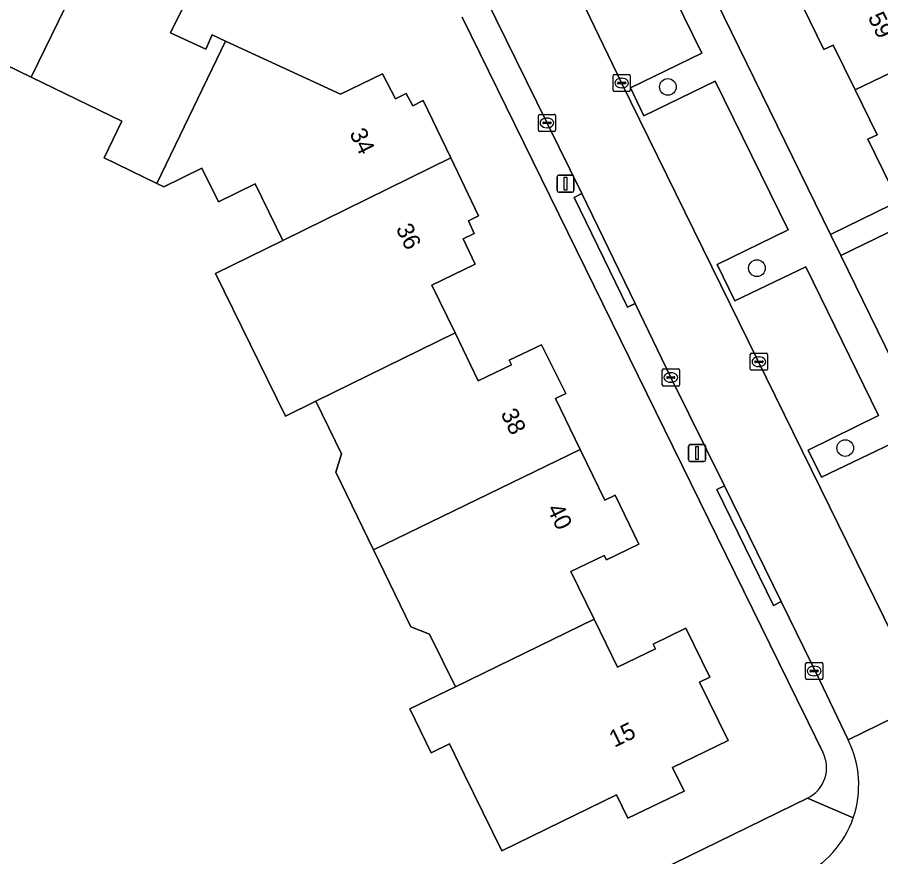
# Model space of a CAD drawing. Extents: x 160455 to 162082, y 388339 to 389736.
# Drawn here: x 161257.8 to 161308.3, y 388590.7 to 388639.8 of the extents above; entities that cross this region are included whole.
import ezdxf

# ---------------------------------------------------------------- set-up
doc = ezdxf.new("R2010")
doc.units = 0
for name, color, linetype in [('IMGEO_Boom', 7, 'Continuous'), ('IMGEO_Erf', 7, 'Continuous'), ('IMGEO_Kolk', 7, 'Continuous'), ('IMGEO_Lichtmast', 7, 'Continuous'), ('IMGEO_Muur', 7, 'Continuous'), ('IMGEO_Pand', 7, 'Continuous'), ('IMGEO_Pand_nummerreeks', 7, 'Continuous'), ('IMGEO_Parkeervlak_open', 7, 'Continuous'), ('IMGEO_Rijbaan_lokaal_open', 7, 'Continuous'), ('IMGEO_Voetpad_open', 7, 'Continuous')]:
    doc.layers.add(name, color=color, linetype=linetype)

msp = doc.modelspace()

# ---------------------------------------------------------------- linework, layer by layer
at = {"layer": 'IMGEO_Boom'}
for centre in [(161295.85, 388635.711), (161301.054, 388625.112), (161306.215, 388614.592)]:
    msp.add_circle(centre, 0.489, dxfattribs=at)
at = {"layer": 'IMGEO_Erf'}
for points in [[(161293.346, 388651.65), (161305.359, 388627.084), (161315.032, 388631.814)], [(161268.37, 388642.114), (161266.776, 388638.876), (161268.835, 388637.924), (161269.216, 388638.75), (161270.002, 388638.387), (161276.705, 388635.29), (161279.172, 388636.481), (161279.921, 388635.011), (161280.551, 388635.329), (161280.946, 388634.613), (161281.543, 388634.918), (161283.161, 388631.557), (161284.787, 388628.178), (161284.187, 388627.877), (161284.533, 388627.132), (161283.887, 388626.827), (161284.594, 388625.341), (161282.062, 388624.122), (161283.415, 388621.321), (161284.767, 388618.521), (161286.71, 388619.461), (161286.58, 388619.73), (161288.456, 388620.629), (161289.879, 388617.784), (161289.275, 388617.491), (161290.721, 388614.514), (161292.168, 388611.536), (161292.769, 388611.828), (161294.153, 388608.975), (161292.252, 388608.048), (161292.12, 388608.317), (161290.177, 388607.371), (161291.539, 388604.575), (161292.905, 388601.77), (161295.116, 388602.847), (161294.984, 388603.116), (161296.896, 388604.052), (161298.296, 388601.197), (161297.695, 388600.903), (161299.365, 388597.49), (161296.122, 388595.905), (161296.794, 388594.531), (161293.513, 388592.943), (161292.84, 388594.317), (161289.608, 388592.732), (161286.152, 388591.037), (161283.951, 388595.527), (161283.094, 388597.288), (161282.013, 388596.762), (161280.763, 388599.331), (161283.426, 388600.627), (161281.92, 388603.715), (161280.822, 388604.129), (161278.639, 388608.643), (161276.442, 388613.188), (161276.765, 388614.257), (161275.267, 388617.326), (161273.492, 388616.456), (161269.4, 388624.8), (161273.351, 388626.737), (161271.734, 388630.049), (161269.58, 388628.997), (161268.611, 388630.963), (161266.385, 388629.866), (161265.989, 388630.058), (161262.897, 388631.556), (161263.942, 388633.713), (161258.638, 388636.282), (161253.378, 388638.83)], [(161308.87, 388629.912), (161307.532, 388632.65), (161308.072, 388632.914), (161306.789, 388635.537), (161305.507, 388638.16), (161304.967, 388637.896), (161303.737, 388640.412)], [(161304.9, 388596.805), (161304.051, 388598.551), (161303.373, 388599.944), (161283.821, 388639.787)], [(161312.051, 388628.825), (161305.965, 388625.845), (161311.106, 388615.335)], [(161246.721, 388566.039), (161253.91, 388569.563), (161295.317, 388589.862), (161303.999, 388594.118)]]:
    msp.add_lwpolyline(points, dxfattribs=at)
msp.add_arc((161303.166, 388595.892), 1.96, 295.1613, 27.7642, dxfattribs=at)
at = {"layer": 'IMGEO_Kolk'}
for p, q in [((161292.647, 388635.517), (161292.647, 388636.369)), ((161292.722, 388636.443), (161293.574, 388636.443)), ((161293.648, 388636.369), (161293.648, 388635.517)), ((161292.906, 388635.937), (161292.906, 388635.949)), ((161293.344, 388635.9), (161292.946, 388635.9)), ((161292.949, 388635.986), (161293.347, 388635.986)), ((161293.135, 388636.223), (161293.16, 388636.223)), ((161293.39, 388635.949), (161293.39, 388635.937)), ((161293.574, 388635.443), (161292.722, 388635.443)), ((161293.158, 388635.663), (161293.133, 388635.663)), ((161288.279, 388633.183), (161288.279, 388634.035)), ((161288.354, 388634.109), (161289.206, 388634.109)), ((161288.767, 388633.889), (161288.792, 388633.889)), ((161289.28, 388634.035), (161289.28, 388633.183)), ((161288.538, 388633.603), (161288.538, 388633.615)), ((161288.976, 388633.566), (161288.578, 388633.566)), ((161288.581, 388633.652), (161288.979, 388633.652)), ((161288.79, 388633.329), (161288.765, 388633.329)), ((161289.022, 388633.615), (161289.022, 388633.603)), ((161289.206, 388633.109), (161288.354, 388633.109)), ((161300.666, 388619.212), (161300.666, 388620.064)), ((161300.741, 388620.138), (161301.593, 388620.138)), ((161301.154, 388619.918), (161301.179, 388619.918)), ((161301.667, 388620.064), (161301.667, 388619.212)), ((161295.596, 388619.218), (161296.448, 388619.218)), ((161300.925, 388619.632), (161300.925, 388619.644)), ((161301.363, 388619.595), (161300.965, 388619.595)), ((161300.968, 388619.681), (161301.366, 388619.681)), ((161301.177, 388619.358), (161301.152, 388619.358)), ((161301.409, 388619.644), (161301.409, 388619.632)), ((161295.521, 388618.292), (161295.521, 388619.144)), ((161295.78, 388618.712), (161295.78, 388618.724)), ((161295.823, 388618.761), (161296.221, 388618.761)), ((161296.009, 388618.998), (161296.034, 388618.998)), ((161296.264, 388618.724), (161296.264, 388618.712)), ((161296.522, 388619.144), (161296.522, 388618.292)), ((161301.593, 388619.138), (161300.741, 388619.138)), ((161296.448, 388618.218), (161295.596, 388618.218)), ((161296.218, 388618.675), (161295.82, 388618.675)), ((161296.032, 388618.438), (161296.007, 388618.438)), ((161303.973, 388602.053), (161304.825, 388602.053)), ((161303.898, 388601.127), (161303.898, 388601.979)), ((161304.157, 388601.547), (161304.157, 388601.559)), ((161304.2, 388601.596), (161304.598, 388601.596)), ((161304.386, 388601.833), (161304.411, 388601.833)), ((161304.641, 388601.559), (161304.641, 388601.547)), ((161304.899, 388601.979), (161304.899, 388601.127)), ((161304.825, 388601.053), (161303.973, 388601.053)), ((161304.595, 388601.51), (161304.197, 388601.51)), ((161304.409, 388601.273), (161304.384, 388601.273))]:
    msp.add_line(p, q, dxfattribs=at)
for points in [[(161292.647, 388635.517), (161292.647, 388636.369)], [(161292.722, 388636.443), (161293.574, 388636.443)], [(161293.648, 388636.369), (161293.648, 388635.517)], [(161293.574, 388635.443), (161292.722, 388635.443)], [(161288.279, 388633.183), (161288.279, 388634.035)], [(161288.354, 388634.109), (161289.206, 388634.109)], [(161289.28, 388634.035), (161289.28, 388633.183)], [(161289.206, 388633.109), (161288.354, 388633.109)], [(161300.666, 388619.212), (161300.666, 388620.064)], [(161300.741, 388620.138), (161301.593, 388620.138)], [(161301.667, 388620.064), (161301.667, 388619.212)], [(161295.596, 388619.218), (161296.448, 388619.218)], [(161295.521, 388618.292), (161295.521, 388619.144)], [(161296.522, 388619.144), (161296.522, 388618.292)], [(161301.593, 388619.138), (161300.741, 388619.138)], [(161296.448, 388618.218), (161295.596, 388618.218)], [(161303.973, 388602.053), (161304.825, 388602.053)], [(161303.898, 388601.127), (161303.898, 388601.979)], [(161304.899, 388601.979), (161304.899, 388601.127)], [(161304.825, 388601.053), (161303.973, 388601.053)]]:
    msp.add_lwpolyline(points, dxfattribs=at)
for centre, radius, start, end in [((161292.724, 388636.367), 0.0765, 91.552, 178.448), ((161292.724, 388636.367), 0.0765, 91.552, 178.448), ((161293.572, 388636.367), 0.0765, 1.552, 88.448), ((161293.572, 388636.367), 0.0765, 1.552, 88.448), ((161292.946, 388635.946), 0.0403, 85.8775, 175.7526), ((161292.943, 388635.936), 0.0366, 178.938, 274.7102), ((161293.347, 388635.943), 0.043, 264.8664, 352.4533), ((161293.351, 388635.948), 0.0386, 1.7309, 96.639), ((161292.724, 388635.519), 0.0765, 181.552, 268.448), ((161292.724, 388635.519), 0.0765, 181.552, 268.448), ((161293.572, 388635.519), 0.0765, 271.552, 358.448), ((161293.572, 388635.519), 0.0765, 271.552, 358.448), ((161288.356, 388634.033), 0.0765, 91.552, 178.448), ((161288.356, 388634.033), 0.0765, 91.552, 178.448), ((161289.204, 388634.033), 0.0765, 1.552, 88.448), ((161289.204, 388634.033), 0.0765, 1.552, 88.448), ((161288.578, 388633.612), 0.0403, 85.8775, 175.7526), ((161288.575, 388633.602), 0.0366, 178.938, 274.7102), ((161288.979, 388633.609), 0.043, 264.8664, 352.4533), ((161288.983, 388633.614), 0.0386, 1.7309, 96.639), ((161288.356, 388633.185), 0.0765, 181.552, 268.448), ((161288.356, 388633.185), 0.0765, 181.552, 268.448), ((161289.204, 388633.185), 0.0765, 271.552, 358.448), ((161289.204, 388633.185), 0.0765, 271.552, 358.448), ((161300.743, 388620.062), 0.0765, 91.552, 178.448), ((161300.743, 388620.062), 0.0765, 91.552, 178.448), ((161301.591, 388620.062), 0.0765, 1.552, 88.448), ((161301.591, 388620.062), 0.0765, 1.552, 88.448), ((161295.598, 388619.142), 0.0765, 91.552, 178.448), ((161295.598, 388619.142), 0.0765, 91.552, 178.448), ((161296.446, 388619.142), 0.0765, 1.552, 88.448), ((161296.446, 388619.142), 0.0765, 1.552, 88.448), ((161300.743, 388619.214), 0.0765, 181.552, 268.448), ((161300.743, 388619.214), 0.0765, 181.552, 268.448), ((161300.965, 388619.641), 0.0403, 85.8775, 175.7526), ((161300.962, 388619.631), 0.0366, 178.938, 274.7102), ((161301.366, 388619.638), 0.043, 264.8664, 352.4533), ((161301.37, 388619.643), 0.0386, 1.7309, 96.639), ((161301.591, 388619.214), 0.0765, 271.552, 358.448), ((161301.591, 388619.214), 0.0765, 271.552, 358.448), ((161295.82, 388618.721), 0.0403, 85.8775, 175.7526), ((161295.817, 388618.711), 0.0366, 178.938, 274.7102), ((161296.221, 388618.718), 0.043, 264.8664, 352.4533), ((161296.225, 388618.723), 0.0386, 1.7309, 96.639), ((161295.598, 388618.294), 0.0765, 181.552, 268.448), ((161295.598, 388618.294), 0.0765, 181.552, 268.448), ((161296.446, 388618.294), 0.0765, 271.552, 358.448), ((161296.446, 388618.294), 0.0765, 271.552, 358.448), ((161303.975, 388601.977), 0.0765, 91.552, 178.448), ((161303.975, 388601.977), 0.0765, 91.552, 178.448), ((161304.823, 388601.977), 0.0765, 1.552, 88.448), ((161304.823, 388601.977), 0.0765, 1.552, 88.448), ((161304.197, 388601.556), 0.0403, 85.8775, 175.7526), ((161304.194, 388601.546), 0.0366, 178.938, 274.7102), ((161304.598, 388601.553), 0.043, 264.8664, 352.4533), ((161304.602, 388601.558), 0.0386, 1.7309, 96.639), ((161303.975, 388601.129), 0.0765, 181.552, 268.448), ((161303.975, 388601.129), 0.0765, 181.552, 268.448), ((161304.823, 388601.129), 0.0765, 271.552, 358.448), ((161304.823, 388601.129), 0.0765, 271.552, 358.448)]:
    msp.add_arc(centre, radius, start, end, dxfattribs=at)
for centre, major_axis, ratio, start_param, end_param in [((161293.134, 388635.943), (-0.387, 0.002), 0.722429, 4.712389, 7.853982), ((161293.159, 388635.943), (-0.39, 0.002), 0.717154, 1.570796, 4.712389), ((161288.766, 388633.609), (-0.387, 0.002), 0.722429, 4.712389, 7.853982), ((161288.791, 388633.609), (-0.39, 0.002), 0.717154, 1.570796, 4.712389), ((161301.153, 388619.638), (-0.387, 0.002), 0.722429, 4.712389, 7.853982), ((161301.178, 388619.638), (-0.39, 0.002), 0.717154, 1.570796, 4.712389), ((161296.008, 388618.718), (-0.387, 0.002), 0.722429, 4.712389, 7.853982), ((161296.033, 388618.718), (-0.39, 0.002), 0.717154, 1.570796, 4.712389), ((161304.385, 388601.553), (-0.387, 0.002), 0.722429, 4.712389, 7.853982), ((161304.41, 388601.553), (-0.39, 0.002), 0.717154, 1.570796, 4.712389)]:
    msp.add_ellipse(centre, major_axis=major_axis, ratio=ratio, start_param=start_param, end_param=end_param, dxfattribs=at)
at = {"layer": 'IMGEO_Lichtmast'}
for p, q in [((161289.37, 388629.653), (161289.37, 388630.453)), ((161289.37, 388630.453), (161289.37, 388629.653)), ((161289.47, 388630.553), (161290.26, 388630.553)), ((161290.26, 388630.553), (161289.47, 388630.553)), ((161290.36, 388630.453), (161290.36, 388629.653)), ((161290.36, 388629.653), (161290.36, 388630.453)), ((161290.26, 388629.553), (161289.47, 388629.553)), ((161289.47, 388629.553), (161290.26, 388629.553)), ((161297.057, 388613.899), (161297.057, 388614.699)), ((161297.057, 388614.699), (161297.057, 388613.899)), ((161297.157, 388614.799), (161297.947, 388614.799)), ((161297.947, 388614.799), (161297.157, 388614.799)), ((161298.047, 388614.699), (161298.047, 388613.899)), ((161298.047, 388613.899), (161298.047, 388614.699)), ((161297.947, 388613.799), (161297.157, 388613.799)), ((161297.157, 388613.799), (161297.947, 388613.799))]:
    msp.add_line(p, q, dxfattribs=at)
for points in [[(161289.79, 388630.428), (161289.94, 388630.428), (161289.94, 388629.678), (161289.79, 388629.678), (161289.79, 388630.428)], [(161297.477, 388614.674), (161297.627, 388614.674), (161297.627, 388613.924), (161297.477, 388613.924), (161297.477, 388614.674)]]:
    msp.add_lwpolyline(points, dxfattribs=at)
for centre, start, end in [((161289.47, 388630.453), 90, 180), ((161289.47, 388630.453), 90, 180), ((161290.26, 388630.453), 0, 90), ((161290.26, 388630.453), 360, 90), ((161289.47, 388629.653), 180, 270), ((161289.47, 388629.653), 180, 270), ((161290.26, 388629.653), 270, 0), ((161290.26, 388629.653), 270, 0), ((161297.157, 388614.699), 90, 180), ((161297.157, 388614.699), 90, 180), ((161297.947, 388614.699), 0, 90), ((161297.947, 388614.699), 360, 90), ((161297.157, 388613.899), 180, 270), ((161297.157, 388613.899), 180, 270), ((161297.947, 388613.899), 270, 0), ((161297.947, 388613.899), 270, 0)]:
    msp.add_arc(centre, 0.1, start, end, dxfattribs=at)
at = {"layer": 'IMGEO_Muur'}
msp.add_lwpolyline([(161305.965, 388625.845), (161311.106, 388615.335)], dxfattribs=at)
at = {"layer": 'IMGEO_Pand'}
for points in [[(161249.24, 388638.171), (161252.332, 388636.673), (161253.378, 388638.83), (161258.638, 388636.282), (161263.407, 388646.081), (161260.059, 388647.707), (161259.767, 388647.105), (161259.029, 388647.464), (161258.702, 388646.79), (161257.238, 388647.522), (161255.895, 388644.88), (161253.113, 388646.272)], [(161265.989, 388630.058), (161270.002, 388638.387), (161269.216, 388638.75), (161268.835, 388637.924), (161266.776, 388638.876), (161268.37, 388642.114), (161266.885, 388642.835), (161267.205, 388643.494), (161266.48, 388643.842), (161266.773, 388644.446), (161263.407, 388646.081), (161258.638, 388636.282), (161263.942, 388633.713), (161262.897, 388631.556)], [(161306.789, 388635.537), (161314.93, 388639.456), (161312.442, 388644.584), (161303.737, 388640.412), (161304.967, 388637.896), (161305.507, 388638.16)], [(161306.789, 388635.537), (161308.072, 388632.914), (161307.532, 388632.65), (161308.87, 388629.912), (161313.362, 388632.11), (161314.592, 388632.712), (161315.032, 388631.814), (161321.608, 388635.032), (161318.584, 388641.215), (161314.93, 388639.456)], [(161283.161, 388631.557), (161281.543, 388634.918), (161280.946, 388634.613), (161280.551, 388635.329), (161279.921, 388635.011), (161279.172, 388636.481), (161276.705, 388635.29), (161270.002, 388638.387), (161265.989, 388630.058), (161266.385, 388629.866), (161268.611, 388630.963), (161269.58, 388628.997), (161271.734, 388630.049), (161273.351, 388626.737)], [(161283.161, 388631.557), (161273.351, 388626.737), (161269.4, 388624.8), (161273.492, 388616.456), (161275.267, 388617.326), (161283.415, 388621.321), (161282.062, 388624.122), (161284.594, 388625.341), (161283.887, 388626.827), (161284.533, 388627.132), (161284.187, 388627.877), (161284.787, 388628.178)], [(161290.721, 388614.514), (161289.275, 388617.491), (161289.879, 388617.784), (161288.456, 388620.629), (161286.58, 388619.73), (161286.71, 388619.461), (161284.767, 388618.521), (161283.415, 388621.321), (161275.267, 388617.326), (161276.765, 388614.257), (161276.442, 388613.188), (161278.639, 388608.643)], [(161283.426, 388600.627), (161291.539, 388604.575), (161290.177, 388607.371), (161292.12, 388608.317), (161292.252, 388608.048), (161294.153, 388608.975), (161292.769, 388611.828), (161292.168, 388611.536), (161290.721, 388614.514), (161278.639, 388608.643), (161280.822, 388604.129), (161281.92, 388603.715)], [(161283.426, 388600.627), (161280.763, 388599.331), (161282.013, 388596.762), (161283.094, 388597.288), (161283.951, 388595.527), (161286.152, 388591.037), (161289.608, 388592.732), (161292.84, 388594.317), (161293.513, 388592.943), (161296.794, 388594.531), (161296.122, 388595.905), (161299.365, 388597.49), (161297.695, 388600.903), (161298.296, 388601.197), (161296.896, 388604.052), (161294.984, 388603.116), (161295.116, 388602.847), (161292.905, 388601.77), (161291.539, 388604.575)]]:
    msp.add_lwpolyline(points, close=True, dxfattribs=at)
at = {"layer": 'IMGEO_Parkeervlak_open'}
msp.add_lwpolyline([(161288.947, 388644.661), (161293.138, 388635.961), (161310.044, 388601.476), (161314.447, 388603.625), (161308.972, 388614.878), (161304.83, 388612.89), (161304.038, 388614.469), (161308.159, 388616.5), (161303.908, 388625.188), (161299.758, 388623.202), (161298.719, 388625.335), (161302.875, 388627.361), (161298.615, 388636.049), (161294.44, 388634.029), (161293.672, 388635.658), (161297.837, 388637.682), (161293.578, 388646.368), (161289.598, 388644.442)], dxfattribs=at)
at = {"layer": 'IMGEO_Rijbaan_lokaal_open'}
msp.add_lwpolyline([(161293.138, 388635.961), (161288.947, 388644.661), (161285.185, 388640.935), (161288.785, 388633.601), (161290.823, 388629.47), (161293.942, 388623.049), (161296.029, 388618.71), (161299.154, 388612.383), (161302.461, 388605.609), (161304.705, 388601.038), (161305.544, 388599.28), (161306.379, 388597.531), (161310.894, 388599.735), (161310.044, 388601.476)], close=True, dxfattribs=at)
msp.add_lwpolyline([(161311.561, 388598.361), (161311.33, 388598.842), (161310.894, 388599.735), (161306.379, 388597.531)], dxfattribs=at)
for centre, radius, start, end in [((161301.075, 388594.889), 5.926, 341.0056, 26.4795), ((161301.072, 388594.888), 5.928, 295.5616, 341.0218)]:
    msp.add_arc(centre, radius, start, end, dxfattribs=at)
at = {"layer": 'IMGEO_Voetpad_open'}
for points in [[(161305.965, 388625.845), (161305.359, 388627.084), (161293.346, 388651.65), (161269.746, 388663.077), (161268.419, 388663.719), (161266.259, 388664.765), (161259.495, 388668.044), (161254.884, 388670.26), (161252.582, 388671.38), (161245.068, 388675.037), (161241.646, 388676.666), (161241.272, 388676.842), (161237.954, 388678.448), (161237.028, 388676.56), (161235.755, 388673.928)], [(161289.598, 388644.442), (161293.578, 388646.368), (161297.837, 388637.682), (161293.672, 388635.658), (161294.44, 388634.029), (161298.615, 388636.049), (161302.875, 388627.361), (161298.719, 388625.335), (161299.758, 388623.202), (161303.908, 388625.188), (161308.159, 388616.5), (161304.038, 388614.469), (161304.83, 388612.89), (161308.972, 388614.878), (161314.447, 388603.625), (161317.057, 388604.595)], [(161302.461, 388605.609), (161302.012, 388605.39), (161298.705, 388612.164), (161299.154, 388612.383), (161296.029, 388618.71), (161293.942, 388623.049), (161293.493, 388622.831), (161290.374, 388629.252), (161290.823, 388629.47), (161288.785, 388633.601), (161285.185, 388640.935)], [(161283.821, 388639.787), (161303.373, 388599.944), (161304.051, 388598.551), (161304.9, 388596.805)], [(161315.032, 388631.814), (161305.359, 388627.084), (161305.965, 388625.845), (161312.051, 388628.825)], [(161315.911, 388605.494), (161311.106, 388615.335), (161305.965, 388625.845)], [(161306.379, 388597.531), (161305.544, 388599.28), (161304.705, 388601.038), (161302.461, 388605.609)], [(161306.678, 388592.96), (161303.999, 388594.118), (161295.317, 388589.862), (161253.91, 388569.563), (161246.721, 388566.039), (161243.504, 388562.066)], [(161303.999, 388594.118), (161306.678, 388592.96)]]:
    msp.add_lwpolyline(points, dxfattribs=at)
for points in [[(161293.942, 388623.049), (161290.823, 388629.47), (161290.374, 388629.252), (161293.493, 388622.831)], [(161299.154, 388612.383), (161298.705, 388612.164), (161302.012, 388605.39), (161302.461, 388605.609)]]:
    msp.add_lwpolyline(points, close=True, dxfattribs=at)
for centre, radius, start, end in [((161301.075, 388594.889), 5.926, 341.0056, 26.4795), ((161303.166, 388595.892), 1.96, 295.1613, 27.7642), ((161301.072, 388594.888), 5.928, 295.5616, 341.0218)]:
    msp.add_arc(centre, radius, start, end, dxfattribs=at)

# ---------------------------------------------------------------- texts
at = {"layer": 'IMGEO_Pand_nummerreeks'}
for s, rotation, p in [('59', 296.0577, (161307.513, 388639.792)), ('34', 295.9529, (161277.217, 388633.003)), ('36', 295.9529, (161279.928, 388627.433)), ('38', 295.911, (161286.054, 388616.614)), ('40', 295.911, (161288.76, 388611.044)), ('15', 25.8201, (161292.721, 388597.059))]:
    msp.add_text(s, height=1, rotation=rotation, dxfattribs=at).set_placement(p)

doc.saveas('drawing.dxf')
